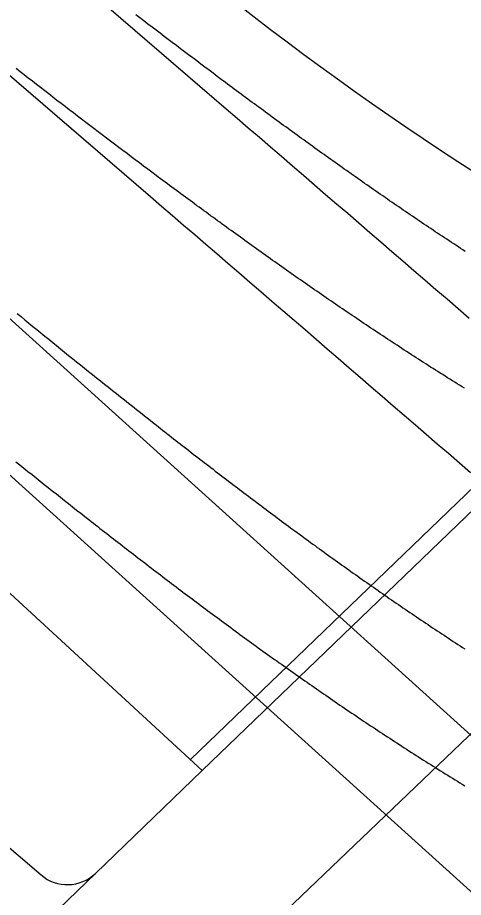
# Model space of a CAD drawing. Extents: x 81617 to 82144, y 454649 to 455150.
# Drawn here: x 81678.09 to 81683.61, y 454745.9 to 454756.79 of the extents above; entities that cross this region are included whole.
import ezdxf

# ---------------------------------------------------------------- set-up
doc = ezdxf.new("R2010")
doc.units = 0
doc.layers.add('B-WE-OG-TOPOGRAFIE-G', color=7, linetype='Continuous')
doc.layers.add('B-WE-VW-MARKERING-G', color=7, linetype='Continuous')

msp = doc.modelspace()

# ---------------------------------------------------------------- linework, layer by layer
at = {"layer": 'B-WE-OG-TOPOGRAFIE-G'}
for p, q in [((81665.037, 454761.611), (81680.379, 454747.473)), ((81680.232, 454747.609), (81686.239, 454753.396)), ((81680.379, 454747.473), (81686.424, 454753.296)), ((81675.346, 454748.781), (81678.385, 454746.18)), ((81679.057, 454746.2), (81680.379, 454747.473)), ((81673.616, 454740.954), (81679.057, 454746.2))]:
    msp.add_line(p, q, dxfattribs=at)
for points in [[(81683.681, 454753.071), (81683.544, 454753.189), (81683.408, 454753.307), (81683.271, 454753.425), (81683.135, 454753.543), (81682.998, 454753.66), (81682.862, 454753.778), (81682.725, 454753.896), (81682.589, 454754.014), (81682.452, 454754.131), (81682.315, 454754.249), (81682.179, 454754.367), (81682.042, 454754.485), (81681.906, 454754.602), (81681.769, 454754.72), (81681.632, 454754.838), (81681.496, 454754.955), (81681.359, 454755.073), (81681.223, 454755.191), (81681.086, 454755.308), (81680.949, 454755.426), (81680.813, 454755.544), (81680.676, 454755.661), (81680.676, 454755.662), (81639.378, 454791.23)], [(81683.697, 454751.16), (81683.561, 454751.278), (81683.425, 454751.396), (81683.288, 454751.514), (81683.152, 454751.632), (81683.016, 454751.749), (81682.879, 454751.867), (81682.743, 454751.985), (81682.607, 454752.103), (81682.47, 454752.221), (81682.334, 454752.338), (81682.197, 454752.456), (81682.061, 454752.574), (81681.924, 454752.691), (81681.788, 454752.809), (81681.652, 454752.927), (81681.515, 454753.045), (81681.378, 454753.162), (81681.242, 454753.28), (81681.105, 454753.398), (81680.969, 454753.515), (81680.832, 454753.633), (81680.696, 454753.751), (81680.559, 454753.868), (81680.423, 454753.986), (81680.286, 454754.104), (81680.149, 454754.221), (81680.013, 454754.339), (81679.876, 454754.456), (81679.74, 454754.574), (81679.74, 454754.574), (81638.311, 454790.255)], [(81667.129, 454762.89), (81692.29, 454740.147), (81692.29, 454740.147), (81692.424, 454740.026), (81692.557, 454739.905), (81692.691, 454739.784), (81692.825, 454739.663), (81692.959, 454739.542)], [(81666.167, 454761.826), (81691.328, 454739.082)], [(81683.633, 454753.9), (81683.605, 454753.919), (81683.576, 454753.937), (81683.548, 454753.956), (81683.519, 454753.975), (81683.491, 454753.993), (81683.462, 454754.012), (81683.434, 454754.031), (81683.405, 454754.05), (81683.377, 454754.068), (81683.348, 454754.087), (81683.32, 454754.106), (81683.292, 454754.125), (81683.263, 454754.144), (81683.235, 454754.163), (81683.207, 454754.182), (81683.178, 454754.201), (81683.15, 454754.22), (81683.122, 454754.239), (81683.093, 454754.258), (81683.065, 454754.277), (81683.037, 454754.296), (81683.008, 454754.315), (81682.98, 454754.335), (81682.952, 454754.354), (81682.924, 454754.373), (81682.895, 454754.392), (81682.867, 454754.412), (81682.839, 454754.431), (81682.811, 454754.45), (81682.783, 454754.469), (81682.754, 454754.489), (81682.726, 454754.508), (81682.698, 454754.527), (81682.67, 454754.547), (81682.642, 454754.566), (81682.614, 454754.586), (81682.585, 454754.605), (81682.557, 454754.625), (81682.529, 454754.644), (81682.501, 454754.664), (81682.473, 454754.683), (81682.445, 454754.703), (81682.417, 454754.722), (81682.389, 454754.742), (81682.361, 454754.762), (81682.333, 454754.781), (81682.305, 454754.801), (81682.277, 454754.821), (81682.249, 454754.84), (81682.221, 454754.86), (81682.193, 454754.88), (81682.165, 454754.9), (81682.137, 454754.919), (81682.109, 454754.939), (81682.081, 454754.959), (81682.053, 454754.979), (81682.025, 454754.999), (81681.997, 454755.019), (81681.969, 454755.039), (81681.941, 454755.058), (81681.914, 454755.078), (81681.886, 454755.098), (81681.858, 454755.118), (81681.83, 454755.138), (81681.802, 454755.158), (81681.774, 454755.178), (81681.746, 454755.198), (81681.719, 454755.218), (81681.691, 454755.238), (81681.663, 454755.259), (81681.635, 454755.279), (81681.607, 454755.299), (81681.579, 454755.319), (81681.552, 454755.339), (81681.524, 454755.359), (81681.496, 454755.379), (81681.468, 454755.4), (81681.441, 454755.42), (81681.413, 454755.44), (81681.385, 454755.46), (81681.357, 454755.48), (81681.33, 454755.501), (81681.302, 454755.521), (81681.274, 454755.541), (81681.246, 454755.562), (81681.219, 454755.582), (81681.191, 454755.602), (81681.163, 454755.623), (81681.136, 454755.643), (81681.108, 454755.663), (81681.08, 454755.684), (81681.053, 454755.704), (81681.025, 454755.725), (81680.997, 454755.745), (81680.97, 454755.765), (81680.942, 454755.786), (81680.914, 454755.806), (81680.887, 454755.827), (81680.859, 454755.847), (81680.831, 454755.868), (81680.804, 454755.888), (81680.776, 454755.909), (81680.749, 454755.93), (81680.721, 454755.95), (81680.693, 454755.971), (81680.666, 454755.991), (81680.615, 454756.029), (81680.564, 454756.067), (81680.514, 454756.105), (81680.463, 454756.143), (81680.413, 454756.181), (81680.362, 454756.219), (81680.312, 454756.257), (81680.261, 454756.295), (81680.211, 454756.333), (81680.161, 454756.371), (81680.11, 454756.409), (81680.06, 454756.447), (81680.009, 454756.485), (81679.959, 454756.523), (81679.909, 454756.562), (81679.859, 454756.6), (81679.808, 454756.638), (81679.758, 454756.677), (81679.708, 454756.715), (81679.658, 454756.753), (81679.608, 454756.792), (81679.558, 454756.83)], [(81683.624, 454752.205), (81683.594, 454752.224), (81683.564, 454752.242), (81683.534, 454752.261), (81683.504, 454752.28), (81683.474, 454752.298), (81683.444, 454752.317), (81683.414, 454752.336), (81683.384, 454752.355), (81683.355, 454752.374), (81683.325, 454752.393), (81683.295, 454752.411), (81683.265, 454752.43), (81683.235, 454752.449), (81683.205, 454752.468), (81683.176, 454752.487), (81683.146, 454752.506), (81683.116, 454752.525), (81683.086, 454752.545), (81683.057, 454752.564), (81683.027, 454752.583), (81682.997, 454752.602), (81682.968, 454752.621), (81682.938, 454752.64), (81682.908, 454752.659), (81682.879, 454752.679), (81682.849, 454752.698), (81682.82, 454752.717), (81682.79, 454752.737), (81682.761, 454752.756), (81682.731, 454752.775), (81682.702, 454752.795), (81682.672, 454752.814), (81682.643, 454752.833), (81682.613, 454752.853), (81682.584, 454752.872), (81682.555, 454752.892), (81682.525, 454752.911), (81682.496, 454752.931), (81682.467, 454752.95), (81682.437, 454752.97), (81682.408, 454752.99), (81682.379, 454753.009), (81682.35, 454753.029), (81682.32, 454753.049), (81682.291, 454753.068), (81682.262, 454753.088), (81682.233, 454753.108), (81682.204, 454753.127), (81682.174, 454753.147), (81682.145, 454753.167), (81682.116, 454753.187), (81682.087, 454753.207), (81682.058, 454753.226), (81682.029, 454753.246), (81682, 454753.266), (81681.971, 454753.286), (81681.942, 454753.306), (81681.913, 454753.326), (81681.884, 454753.346), (81681.855, 454753.366), (81681.826, 454753.386), (81681.797, 454753.406), (81681.768, 454753.426), (81681.739, 454753.446), (81681.71, 454753.466), (81681.682, 454753.486), (81681.653, 454753.506), (81681.624, 454753.526), (81681.595, 454753.546), (81681.566, 454753.566), (81681.537, 454753.586), (81681.509, 454753.607), (81681.48, 454753.627), (81681.451, 454753.647), (81681.423, 454753.667), (81681.394, 454753.687), (81681.365, 454753.708), (81681.336, 454753.728), (81681.308, 454753.748), (81681.279, 454753.769), (81681.25, 454753.789), (81681.222, 454753.809), (81681.193, 454753.83), (81681.165, 454753.85), (81681.136, 454753.87), (81681.108, 454753.891), (81681.079, 454753.911), (81681.05, 454753.931), (81681.022, 454753.952), (81680.993, 454753.972), (81680.965, 454753.993), (81680.936, 454754.013), (81680.908, 454754.034), (81680.88, 454754.054), (81680.851, 454754.075), (81680.823, 454754.095), (81680.794, 454754.116), (81680.766, 454754.136), (81680.738, 454754.157), (81680.709, 454754.177), (81680.681, 454754.198), (81680.652, 454754.219), (81680.624, 454754.239), (81680.596, 454754.26), (81680.568, 454754.28), (81680.539, 454754.301), (81680.511, 454754.322), (81680.483, 454754.342), (81680.454, 454754.363), (81680.426, 454754.384), (81680.398, 454754.404), (81680.37, 454754.425), (81680.342, 454754.446), (81680.313, 454754.466), (81680.285, 454754.487), (81680.257, 454754.508), (81680.229, 454754.529), (81680.201, 454754.549), (81680.172, 454754.57), (81680.144, 454754.591), (81680.116, 454754.612), (81680.088, 454754.633), (81680.06, 454754.653), (81680.032, 454754.674), (81680.004, 454754.695), (81679.976, 454754.716), (81679.948, 454754.737), (81679.92, 454754.758), (81679.892, 454754.778), (81679.864, 454754.799), (81679.836, 454754.82), (81679.808, 454754.841), (81679.808, 454754.841), (81679.756, 454754.879), (81679.705, 454754.918), (81679.654, 454754.956), (81679.602, 454754.995), (81679.551, 454755.033), (81679.5, 454755.072), (81679.449, 454755.11), (81679.397, 454755.149), (81679.346, 454755.187), (81679.295, 454755.226), (81679.244, 454755.265), (81679.193, 454755.303), (81679.142, 454755.342), (81679.091, 454755.381), (81679.04, 454755.42), (81678.989, 454755.459), (81678.938, 454755.497), (81678.887, 454755.536), (81678.836, 454755.575), (81678.785, 454755.614), (81678.734, 454755.653), (81678.683, 454755.692), (81678.633, 454755.731), (81678.582, 454755.77), (81678.531, 454755.809), (81678.48, 454755.849), (81678.43, 454755.888), (81678.379, 454755.927), (81678.328, 454755.966), (81678.278, 454756.006), (81678.227, 454756.045), (81678.176, 454756.084), (81678.126, 454756.124), (81678.075, 454756.163)], [(81678.088, 454753.132), (81678.137, 454753.092), (81678.186, 454753.052), (81678.235, 454753.012), (81678.284, 454752.972), (81678.333, 454752.932), (81678.382, 454752.892), (81678.431, 454752.852), (81678.48, 454752.812), (81678.529, 454752.773), (81678.578, 454752.733), (81678.627, 454752.693), (81678.676, 454752.653), (81678.725, 454752.613), (81678.774, 454752.574), (81678.824, 454752.534), (81678.873, 454752.494), (81678.922, 454752.455), (81678.971, 454752.415), (81679.02, 454752.376), (81679.07, 454752.336), (81679.119, 454752.297), (81679.168, 454752.257), (81679.218, 454752.218), (81679.267, 454752.179), (81679.317, 454752.139), (81679.366, 454752.1), (81679.416, 454752.061), (81679.465, 454752.021), (81679.515, 454751.982), (81679.564, 454751.943), (81679.614, 454751.904), (81679.663, 454751.865), (81679.713, 454751.826), (81679.763, 454751.786), (81679.812, 454751.747), (81679.862, 454751.708), (81679.862, 454751.708), (81679.889, 454751.687), (81679.916, 454751.666), (81679.943, 454751.645), (81679.971, 454751.624), (81679.998, 454751.602), (81680.025, 454751.581), (81680.052, 454751.56), (81680.079, 454751.539), (81680.106, 454751.518), (81680.133, 454751.497), (81680.161, 454751.475), (81680.188, 454751.454), (81680.215, 454751.433), (81680.242, 454751.412), (81680.269, 454751.391), (81680.296, 454751.37), (81680.324, 454751.349), (81680.351, 454751.328), (81680.378, 454751.307), (81680.405, 454751.286), (81680.432, 454751.265), (81680.46, 454751.244), (81680.487, 454751.223), (81680.514, 454751.202), (81680.541, 454751.181), (81680.569, 454751.16), (81680.596, 454751.139), (81680.623, 454751.118), (81680.65, 454751.098), (81680.678, 454751.077), (81680.705, 454751.056), (81680.732, 454751.035), (81680.759, 454751.014), (81680.787, 454750.993), (81680.814, 454750.973), (81680.841, 454750.952), (81680.869, 454750.931), (81680.896, 454750.91), (81680.923, 454750.89), (81680.951, 454750.869), (81680.978, 454750.848), (81681.005, 454750.828), (81681.033, 454750.807), (81681.06, 454750.786), (81681.088, 454750.766), (81681.115, 454750.745), (81681.142, 454750.725), (81681.17, 454750.704), (81681.197, 454750.684), (81681.225, 454750.663), (81681.252, 454750.643), (81681.28, 454750.622), (81681.307, 454750.602), (81681.335, 454750.581), (81681.362, 454750.561), (81681.39, 454750.54), (81681.417, 454750.52), (81681.445, 454750.5), (81681.472, 454750.479), (81681.5, 454750.459), (81681.527, 454750.439), (81681.555, 454750.418), (81681.582, 454750.398), (81681.61, 454750.378), (81681.638, 454750.357), (81681.665, 454750.337), (81681.693, 454750.317), (81681.72, 454750.297), (81681.748, 454750.277), (81681.776, 454750.257), (81681.803, 454750.236), (81681.831, 454750.216), (81681.859, 454750.196), (81681.886, 454750.176), (81681.914, 454750.156), (81681.942, 454750.136), (81681.969, 454750.116), (81681.997, 454750.096), (81682.025, 454750.076), (81682.053, 454750.056), (81682.08, 454750.036), (81682.108, 454750.017), (81682.136, 454749.997), (81682.164, 454749.977), (81682.192, 454749.957), (81682.219, 454749.937), (81682.247, 454749.918), (81682.275, 454749.898), (81682.303, 454749.878), (81682.331, 454749.858), (81682.359, 454749.839), (81682.387, 454749.819), (81682.415, 454749.799), (81682.443, 454749.78), (81682.47, 454749.76), (81682.498, 454749.741), (81682.526, 454749.721), (81682.554, 454749.702), (81682.582, 454749.682), (81682.61, 454749.663), (81682.638, 454749.643), (81682.666, 454749.624), (81682.694, 454749.604), (81682.722, 454749.585), (81682.751, 454749.566), (81682.779, 454749.546), (81682.807, 454749.527), (81682.835, 454749.508), (81682.863, 454749.489), (81682.891, 454749.469), (81682.919, 454749.45), (81682.947, 454749.431), (81682.976, 454749.412), (81683.004, 454749.393), (81683.032, 454749.374), (81683.06, 454749.355), (81683.088, 454749.336), (81683.117, 454749.317), (81683.145, 454749.298), (81683.173, 454749.279), (81683.201, 454749.26), (81683.23, 454749.241), (81683.258, 454749.222), (81683.286, 454749.203), (81683.315, 454749.185), (81683.343, 454749.166), (81683.372, 454749.147), (81683.4, 454749.128), (81683.428, 454749.11), (81683.457, 454749.091), (81683.485, 454749.072), (81683.514, 454749.054), (81683.542, 454749.035), (81683.571, 454749.017), (81683.599, 454748.998), (81683.628, 454748.98)], [(81678.073, 454751.296), (81678.123, 454751.256), (81678.173, 454751.216), (81678.223, 454751.176), (81678.273, 454751.136), (81678.323, 454751.096), (81678.373, 454751.056), (81678.423, 454751.016), (81678.474, 454750.976), (81678.524, 454750.936), (81678.574, 454750.897), (81678.624, 454750.857), (81678.674, 454750.817), (81678.725, 454750.777), (81678.775, 454750.738), (81678.825, 454750.698), (81678.876, 454750.658), (81678.926, 454750.619), (81678.977, 454750.579), (81678.977, 454750.579), (81679.004, 454750.558), (81679.032, 454750.536), (81679.059, 454750.515), (81679.087, 454750.493), (81679.114, 454750.471), (81679.142, 454750.45), (81679.169, 454750.428), (81679.197, 454750.407), (81679.224, 454750.385), (81679.252, 454750.364), (81679.28, 454750.343), (81679.307, 454750.321), (81679.335, 454750.3), (81679.363, 454750.278), (81679.39, 454750.257), (81679.418, 454750.235), (81679.446, 454750.214), (81679.473, 454750.193), (81679.501, 454750.171), (81679.529, 454750.15), (81679.556, 454750.128), (81679.584, 454750.107), (81679.612, 454750.086), (81679.64, 454750.064), (81679.667, 454750.043), (81679.695, 454750.022), (81679.723, 454750), (81679.751, 454749.979), (81679.778, 454749.958), (81679.806, 454749.937), (81679.834, 454749.915), (81679.862, 454749.894), (81679.89, 454749.873), (81679.918, 454749.852), (81679.946, 454749.83), (81679.974, 454749.809), (81680.001, 454749.788), (81680.029, 454749.767), (81680.057, 454749.746), (81680.085, 454749.724), (81680.113, 454749.703), (81680.141, 454749.682), (81680.169, 454749.661), (81680.197, 454749.64), (81680.225, 454749.619), (81680.253, 454749.598), (81680.281, 454749.577), (81680.31, 454749.556), (81680.338, 454749.535), (81680.366, 454749.514), (81680.394, 454749.493), (81680.422, 454749.472), (81680.45, 454749.451), (81680.478, 454749.43), (81680.506, 454749.409), (81680.535, 454749.388), (81680.563, 454749.367), (81680.591, 454749.346), (81680.619, 454749.325), (81680.648, 454749.304), (81680.676, 454749.283), (81680.704, 454749.263), (81680.733, 454749.242), (81680.761, 454749.221), (81680.789, 454749.2), (81680.818, 454749.179), (81680.846, 454749.159), (81680.874, 454749.138), (81680.903, 454749.117), (81680.931, 454749.096), (81680.96, 454749.076), (81680.988, 454749.055), (81681.016, 454749.034), (81681.045, 454749.014), (81681.073, 454748.993), (81681.102, 454748.973), (81681.131, 454748.952), (81681.159, 454748.931), (81681.188, 454748.911), (81681.216, 454748.89), (81681.245, 454748.87), (81681.273, 454748.849), (81681.302, 454748.829), (81681.331, 454748.808), (81681.359, 454748.788), (81681.388, 454748.768), (81681.417, 454748.747), (81681.446, 454748.727), (81681.474, 454748.706), (81681.503, 454748.686), (81681.532, 454748.666), (81681.561, 454748.646), (81681.59, 454748.625), (81681.618, 454748.605), (81681.647, 454748.585), (81681.676, 454748.565), (81681.705, 454748.544), (81681.734, 454748.524), (81681.763, 454748.504), (81681.792, 454748.484), (81681.821, 454748.464), (81681.85, 454748.444), (81681.879, 454748.424), (81681.908, 454748.404), (81681.937, 454748.384), (81681.966, 454748.364), (81681.995, 454748.344), (81682.024, 454748.324), (81682.053, 454748.304), (81682.083, 454748.284), (81682.112, 454748.264), (81682.141, 454748.244), (81682.17, 454748.224), (81682.199, 454748.205), (81682.229, 454748.185), (81682.258, 454748.165), (81682.287, 454748.145), (81682.316, 454748.126), (81682.346, 454748.106), (81682.375, 454748.086), (81682.405, 454748.067), (81682.434, 454748.047), (81682.463, 454748.027), (81682.493, 454748.008), (81682.522, 454747.988), (81682.552, 454747.969), (81682.581, 454747.949), (81682.611, 454747.93), (81682.64, 454747.91), (81682.67, 454747.891), (81682.699, 454747.872), (81682.729, 454747.852), (81682.759, 454747.833), (81682.788, 454747.814), (81682.818, 454747.794), (81682.848, 454747.775), (81682.877, 454747.756), (81682.907, 454747.737), (81682.937, 454747.718), (81682.967, 454747.698), (81682.997, 454747.679), (81683.026, 454747.66), (81683.056, 454747.641), (81683.086, 454747.622), (81683.116, 454747.603), (81683.146, 454747.584), (81683.176, 454747.565), (81683.206, 454747.546), (81683.236, 454747.527), (81683.266, 454747.509), (81683.296, 454747.49), (81683.326, 454747.471), (81683.356, 454747.452), (81683.386, 454747.434), (81683.416, 454747.415), (81683.446, 454747.396), (81683.476, 454747.378), (81683.507, 454747.359), (81683.537, 454747.34), (81683.567, 454747.322), (81683.597, 454747.303), (81683.628, 454747.285)]]:
    msp.add_lwpolyline(points, dxfattribs=at)
for centre, radius, start, end in [((81705.39, 454788.421), 39.918, 229.7804, 241.6318), ((81678.71, 454746.56), 0.5, 229.4311, 313.9298)]:
    msp.add_arc(centre, radius, start, end, dxfattribs=at)
at = {"layer": 'B-WE-VW-MARKERING-G'}
msp.add_line((81688.784, 454752.792), (81680.048, 454744.433), dxfattribs=at)

doc.saveas('drawing.dxf')
